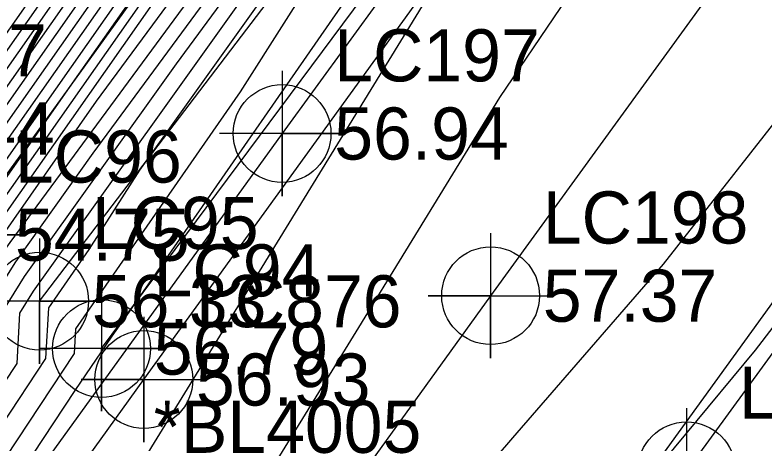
# Model space of a CAD drawing. Extents: x 2188792 to 2191981, y 386090 to 389710.
# Drawn here: x 2189994.74 to 2190030.64, y 387443.12 to 387463.64 of the extents above; entities that cross this region are included whole.
import ezdxf

# ---------------------------------------------------------------- set-up
doc = ezdxf.new("R2010")
doc.units = 0
for name, color, linetype in [('DTM Contours Major', 7, 'Continuous'), ('DTM Contours Minor', 7, 'Continuous'), ('Exist DTM Breakline', 7, 'Continuous'), ('Exist DTM Breakline Cogo Comment', 7, 'Continuous'), ('Exist DTM Breakline Cogo Elevation', 7, 'Continuous'), ('Exist DTM Breakline Cogo Number', 7, 'Continuous'), ('Exist DTM Breakline Cogo Point CELL', 7, 'Continuous'), ('Exist Roads EOP', 7, 'Continuous'), ('Exist Roads EOP Cogo Elevation', 7, 'Continuous'), ('Exist Roads EOP Cogo Number', 7, 'Continuous'), ('Exist Roads EOP Cogo Point CELL', 7, 'Continuous'), ('Exist Roads EOT', 7, 'Continuous'), ('Exist Roads EOT Cogo Elevation', 7, 'Continuous'), ('Exist Roads EOT Cogo Number', 7, 'Continuous'), ('Exist Roads EOT Cogo Point CELL', 7, 'Continuous')]:
    doc.layers.add(name, color=color, linetype=linetype)

msp = doc.modelspace()

# ---------------------------------------------------------------- linework, layer by layer
at = {"layer": 'DTM Contours Major'}
for points in [[(2189985.275, 387383.669), (2189994.24, 387397.334), (2190000.542, 387406.584), (2190005.068, 387412.932), (2190013.175, 387425.126), (2190018.833, 387434.036), (2190019.851, 387435.22), (2190023.561, 387439.509), (2190030.225, 387447.562), (2190040.144, 387460.464), (2190042.779, 387463.794), (2190047.272, 387469.736), (2190059.404, 387485.693), (2190062.073, 387489.527), (2190073.957, 387506.082), (2190075.657, 387508.517), (2190091.037, 387529.933), (2190091.267, 387530.33), (2190091.329, 387530.517), (2190091.393, 387530.607), (2190108.388, 387554.062)], [(2189984.352, 387440.029), (2189988.632, 387446.331), (2189991.161, 387450.388), (2189992.862, 387452.939), (2190007.704, 387474.081), (2190010.026, 387477.237), (2190010.866, 387478.407), (2190020.031, 387491.642), (2190026.918, 387501.402), (2190027.261, 387501.831), (2190027.928, 387502.771), (2190027.942, 387502.789), (2190045.269, 387526.683), (2190045.546, 387527.079), (2190062.971, 387551.105)], [(2189957.921, 387412.608), (2189960.495, 387415.615), (2189963.565, 387419.576), (2189966.033, 387422.473), (2189971.823, 387427.618), (2189973.953, 387429.864), (2189975.86, 387430.935), (2189976.679, 387433.44), (2189978.768, 387435.688), (2189981.855, 387440.257), (2189983.77, 387442.845), (2189986.732, 387447.206), (2189989.796, 387452.121), (2189990.78, 387454.257), (2190003.512, 387472.407), (2190008.404, 387478.538), (2190020.573, 387495.783), (2190026.132, 387502.74), (2190026.608, 387503.41), (2190026.821, 387503.676), (2190039.173, 387520.711), (2190044.314, 387528.031), (2190057.303, 387545.941)], [(2189957.493, 387397.732), (2189959.964, 387401.028), (2189969.853, 387414.121), (2189972.085, 387417.1), (2189976.117, 387420.341), (2189977.065, 387420.694), (2189985.076, 387432.063), (2189985.095, 387433.258), (2189987.112, 387436.647), (2189989.644, 387440.904), (2189993.471, 387446.692), (2189993.574, 387448.499), (2189995.205, 387451.102), (2190002.478, 387461.302), (2190012.599, 387475.058), (2190022.556, 387488.916), (2190029.949, 387499.592), (2190030.371, 387500.182), (2190030.688, 387500.641), (2190041.096, 387515.254), (2190048.167, 387524.986), (2190060.341, 387542.129)], [(2190065.584, 387541.202), (2190052.374, 387521.969), (2190036.892, 387499.429), (2190035.158, 387497.397), (2190034.428, 387496.276), (2190034.315, 387496.082), (2190033.287, 387494.306), (2190030.14, 387489.689), (2190021.316, 387476.946), (2190020.217, 387475.365), (2190016.872, 387468.628), (2190016.421, 387467.617), (2190003.679, 387446.83), (2190000.724, 387442.025), (2189990.894, 387427.571), (2189987.772, 387422.404), (2189976.242, 387405.344), (2189970.251, 387398.185), (2189960.836, 387388.027), (2189958.804, 387385.627)]]:
    msp.add_lwpolyline(points, dxfattribs=at)
at = {"layer": 'DTM Contours Minor'}
for points in [[(2189955.308, 387371.872), (2189966.747, 387385.386), (2189969.936, 387388.826), (2189985.972, 387407.987), (2189987.388, 387410.082), (2189997.235, 387426.377), (2190000.201, 387430.738), (2190011.219, 387448.654), (2190017.983, 387459.688), (2190025.097, 387470.227), (2190031.989, 387481.689), (2190038.237, 387491.023), (2190049.61, 387508.8), (2190053.061, 387513.633), (2190063.181, 387529.704), (2190065.491, 387532.944), (2190080.791, 387553.075)], [(2189955.863, 387403.686), (2189960.537, 387409.923), (2189962.716, 387412.808), (2189967.226, 387418.828), (2189975.374, 387425.378), (2189977.291, 387426.092), (2189980.462, 387430.593), (2189980.5, 387432.909), (2189983.924, 387438.665), (2189984.435, 387439.422), (2189984.468, 387439.466), (2189989.012, 387446.156), (2189990.295, 387448.214), (2189993.358, 387452.805), (2190003.177, 387466.793), (2190010.541, 387476.802), (2190013.204, 387480.508), (2190027.711, 387501.458), (2190027.772, 387501.543), (2190028.391, 387502.438), (2190029.827, 387504.455), (2190046.003, 387526.716), (2190047.848, 387529.313), (2190063.603, 387551)], [(2189956.27, 387402.198), (2189960.394, 387407.699), (2189964.5, 387413.136), (2189968.441, 387418.396), (2189975.56, 387424.119), (2189977.234, 387424.742), (2189981.616, 387430.96), (2189981.649, 387432.997), (2189985.085, 387438.773), (2189989.245, 387445.764), (2189989.392, 387445.981), (2189989.429, 387446.041), (2189993.853, 387452.672), (2189998.65, 387459.506), (2190011.055, 387476.366), (2190015.542, 387482.61), (2190028.271, 387500.992), (2190028.421, 387501.203), (2190028.965, 387501.988), (2190032.644, 387507.154), (2190046.544, 387526.283), (2190050.971, 387532.517), (2190064.1, 387550.59)], [(2189984.235, 387440.592), (2189988.252, 387446.506), (2189992.027, 387452.562), (2189992.367, 387453.072), (2189997.801, 387460.812), (2190009.043, 387476.841), (2190009.625, 387477.569), (2190025.649, 387500.279), (2190027.035, 387502.013), (2190027.664, 387502.899), (2190027.718, 387502.967), (2190044.05, 387525.489), (2190045.3, 387527.269), (2190061.837, 387550.072)], [(2189955.19, 387406.762), (2189959.632, 387412.503), (2189960.621, 387413.657), (2189965.053, 387419.376), (2189966.055, 387420.551), (2189974.184, 387427.774), (2189974.737, 387428.358), (2189977.262, 387429.776), (2189978.346, 387433.091), (2189979.225, 387434.037), (2189983.145, 387439.839), (2189984.119, 387441.155), (2189987.872, 387446.681), (2189991.754, 387452.908), (2189991.95, 387453.335), (2190007.66, 387475.732), (2190009.32, 387477.811), (2190024.38, 387499.155), (2190026.81, 387502.195), (2190027.4, 387503.027), (2190027.494, 387503.144), (2190042.83, 387524.295), (2190045.054, 387527.46), (2190060.704, 387549.039)], [(2190066.588, 387548.537), (2190049.25, 387524.121), (2190046.73, 387520.654), (2190031.837, 387499.742), (2190031.67, 387499.501), (2190031.068, 387498.659), (2190027.232, 387493.119), (2190013.629, 387474.186), (2190010.451, 387469.867), (2190000.703, 387456.196), (2189998.289, 387452.392), (2189996.348, 387449.596), (2189996.21, 387447.174), (2189989.807, 387437.489), (2189988.463, 387435.23), (2189987.393, 387433.432), (2189987.383, 387432.798), (2189976.952, 387417.995), (2189976.488, 387417.822), (2189974.514, 387416.236), (2189973.422, 387414.778), (2189959.678, 387396.581), (2189958.309, 387394.755)], [(2189955.108, 387407.428), (2189959.062, 387412.538), (2189960.579, 387414.31), (2189964.557, 387419.443), (2189966.047, 387421.192), (2189973.397, 387427.722), (2189974.476, 387428.86), (2189976.795, 387430.162), (2189977.791, 387433.208), (2189979.072, 387434.587), (2189982.715, 387439.979), (2189984.003, 387441.719), (2189987.492, 387446.856), (2189991.101, 387452.646), (2189991.56, 387453.643), (2190006.277, 387474.624), (2190009.014, 387478.054), (2190023.111, 387498.031), (2190026.584, 387502.376), (2190027.136, 387503.154), (2190027.269, 387503.321), (2190041.611, 387523.1), (2190044.807, 387527.65), (2190059.57, 387548.006)], [(2190067.418, 387547.671), (2190051.466, 387526.048), (2190049.791, 387523.688), (2190049.547, 387523.353), (2190032.412, 387499.293), (2190032.32, 387499.161), (2190031.628, 387498.193), (2190029.57, 387495.221), (2190015.34, 387475.415), (2190014.879, 387474.621), (2190014.239, 387473.68), (2190005.531, 387459.96), (2189997.647, 387448.599), (2189997.579, 387447.415), (2189989.888, 387435.781), (2189989.138, 387434.522), (2189988.542, 387433.519), (2189988.536, 387433.165), (2189976.896, 387416.646), (2189976.674, 387416.563), (2189975.729, 387415.804), (2189975.206, 387415.106), (2189959.534, 387394.357), (2189958.717, 387393.266)], [(2189958.491, 387412.573), (2189960.537, 387414.962), (2189964.061, 387419.509), (2189966.04, 387421.833), (2189972.61, 387427.67), (2189974.214, 387429.362), (2189976.327, 387430.549), (2189977.235, 387433.324), (2189978.92, 387435.137), (2189982.285, 387440.118), (2189983.887, 387442.282), (2189987.112, 387447.031), (2189990.448, 387452.383), (2189991.17, 387453.95), (2190004.894, 387473.516), (2190008.709, 387478.296), (2190021.842, 387496.907), (2190026.358, 387502.558), (2190026.872, 387503.282), (2190027.045, 387503.499), (2190040.392, 387521.906), (2190044.561, 387527.84), (2190058.437, 387546.974)], [(2190068.248, 387546.805), (2190057.272, 387531.926), (2190051.04, 387522.853), (2190043.736, 387512.22), (2190036.345, 387503.56), (2190032.986, 387498.844), (2190032.97, 387498.82), (2190032.188, 387497.726), (2190031.908, 387497.323), (2190029.977, 387494.635), (2190024.083, 387484.464), (2190015.878, 387472.42), (2190012.773, 387467.529), (2190000.192, 387449.398), (2189999.383, 387448.234), (2189997.616, 387445.64), (2189989.969, 387434.074)], [(2189957.901, 387396.243), (2189959.821, 387398.805), (2189971.637, 387414.449), (2189973.299, 387416.668), (2189976.302, 387419.082), (2189977.009, 387419.345), (2189986.229, 387432.43), (2189986.244, 387433.345), (2189987.787, 387435.939), (2189989.725, 387439.197), (2189994.84, 387446.933), (2189994.978, 387449.349), (2189995.635, 387450.396), (2190006.465, 387465.585), (2190013.114, 387474.622), (2190024.894, 387491.018), (2190030.509, 387499.126), (2190031.021, 387499.841), (2190031.263, 387500.191), (2190043.913, 387517.954), (2190048.709, 387524.553), (2190063.465, 387545.333)], [(2189957.35, 387412.644), (2189960.453, 387416.268), (2189963.069, 387419.643), (2189966.026, 387423.114), (2189971.037, 387427.566), (2189973.691, 387430.366), (2189975.393, 387431.321), (2189976.124, 387433.557), (2189978.615, 387436.238), (2189981.425, 387440.397), (2189983.654, 387443.408), (2189986.352, 387447.381), (2189989.143, 387451.858), (2189990.39, 387454.565), (2190002.129, 387471.299), (2190008.099, 387478.781), (2190019.304, 387494.66), (2190025.906, 387502.921), (2190026.344, 387503.538), (2190026.596, 387503.854), (2190037.954, 387519.517), (2190044.068, 387528.221), (2190056.17, 387544.908)], [(2189956.78, 387412.679), (2189960.412, 387416.92), (2189962.573, 387419.71), (2189966.019, 387423.755), (2189970.25, 387427.514), (2189973.429, 387430.868), (2189974.925, 387431.708), (2189975.568, 387433.673), (2189978.463, 387436.788), (2189980.995, 387440.536), (2189983.538, 387443.971), (2189985.972, 387447.556), (2189988.49, 387451.595), (2189990, 387454.872), (2190000.746, 387470.191), (2190007.794, 387479.023), (2190018.035, 387493.536), (2190025.681, 387503.103), (2190026.08, 387503.665), (2190026.372, 387504.031), (2190036.735, 387518.323), (2190043.821, 387528.411), (2190055.036, 387543.875)], [(2189956.209, 387412.714), (2189960.37, 387417.573), (2189962.077, 387419.776), (2189966.012, 387424.396), (2189969.463, 387427.462), (2189973.168, 387431.37), (2189974.458, 387432.094), (2189975.012, 387433.789), (2189978.31, 387437.338), (2189980.565, 387440.675), (2189983.421, 387444.534), (2189985.592, 387447.731), (2189987.838, 387451.333), (2189989.61, 387455.179), (2189999.363, 387469.082), (2190007.489, 387479.265), (2190016.766, 387492.412), (2190025.455, 387503.285), (2190025.816, 387503.793), (2190026.148, 387504.208), (2190035.516, 387517.128), (2190043.575, 387528.601), (2190053.903, 387542.842)], [(2189955.639, 387412.749), (2189960.328, 387418.226), (2189961.581, 387419.843), (2189966.005, 387425.036), (2189968.676, 387427.41), (2189972.906, 387431.872), (2189973.991, 387432.481), (2189974.457, 387433.906), (2189978.158, 387437.888), (2189980.135, 387440.815), (2189983.305, 387445.098), (2189985.212, 387447.906), (2189987.185, 387451.07), (2189989.22, 387455.486), (2189997.98, 387467.974), (2190007.184, 387479.507), (2190015.497, 387491.288), (2190025.229, 387503.466), (2190025.552, 387503.921), (2190025.923, 387504.386), (2190034.297, 387515.934), (2190043.329, 387528.792), (2190052.769, 387541.809)], [(2189957.086, 387399.221), (2189960.107, 387403.252), (2189968.069, 387413.793), (2189970.87, 387417.532), (2189975.931, 387421.6), (2189977.121, 387422.044), (2189983.922, 387431.695), (2189983.946, 387433.171), (2189986.436, 387437.356), (2189989.563, 387442.612), (2189992.101, 387446.451), (2189992.17, 387447.65), (2189994.776, 387451.808), (2189998.492, 387457.02), (2190012.085, 387475.494), (2190020.218, 387486.814), (2190029.39, 387500.059), (2190029.721, 387500.522), (2190030.114, 387501.09), (2190038.279, 387512.554), (2190047.626, 387525.418), (2190057.218, 387538.925)], [(2190090.433, 387538.558), (2190081.858, 387525.513), (2190076.832, 387518.603), (2190064.309, 387500.724), (2190060.643, 387495.686), (2190050.609, 387481.34), (2190045.922, 387475.444), (2190032.722, 387460.512), (2190025.807, 387451.7), (2190018.593, 387443.361), (2190005.665, 387428.328), (2190000.783, 387420.64), (2189989.434, 387408.614), (2189987.654, 387405.624), (2189978.015, 387387.397), (2189970.823, 387375.147), (2189965.311, 387365.046), (2189957.256, 387351.588)], [(2189956.678, 387400.709), (2189960.251, 387405.476), (2189966.285, 387413.464), (2189969.655, 387417.964), (2189975.746, 387422.859), (2189977.178, 387423.393), (2189982.769, 387431.328), (2189982.798, 387433.084), (2189985.761, 387438.064), (2189989.482, 387444.319), (2189990.732, 387446.21), (2189990.766, 387446.8), (2189994.346, 387452.513), (2189994.505, 387452.737), (2190011.57, 387475.93), (2190017.88, 387484.712), (2190028.83, 387500.525), (2190029.071, 387500.862), (2190029.54, 387501.539), (2190035.462, 387509.854), (2190047.085, 387525.851), (2190054.095, 387535.721)]]:
    msp.add_lwpolyline(points, dxfattribs=at)
at = {"layer": 'Exist DTM Breakline'}
for points in [[(2189992.243, 387453.105), (2190028.023, 387502.725), (2190063.31, 387551.461), (2190096.85, 387598.566), (2190127.537, 387642.384), (2190160.72, 387688.44), (2190186.991, 387724.396)], [(2189995.924, 387449.921), (2190033.109, 387498.748), (2190066.603, 387548.559), (2190100.696, 387595.155), (2190131.134, 387639.583), (2190163.791, 387685.951), (2190192.781, 387722.608)], [(2189998.889, 387447.645), (2190035.636, 387497.082), (2190069.466, 387545.534), (2190104.367, 387592.678), (2190135.108, 387636.538), (2190168.392, 387682.449), (2190194.386, 387718.656)]]:
    msp.add_lwpolyline(points, dxfattribs=at)
at = {"layer": 'Exist DTM Breakline Cogo Point CELL'}
for points in [[(2189992.243, 387456.105), (2189992.243, 387450.105), (2189992.243, 387453.105), (2189995.243, 387453.105), (2189989.243, 387453.105)], [(2189995.924, 387452.921), (2189995.924, 387446.921), (2189995.924, 387449.921), (2189998.924, 387449.921), (2189992.924, 387449.921)], [(2189998.889, 387450.645), (2189998.889, 387444.645), (2189998.889, 387447.645), (2190001.889, 387447.645), (2189995.889, 387447.645)]]:
    msp.add_lwpolyline(points, dxfattribs=at)
for centre in [(2189995.924, 387449.921), (2189998.889, 387447.645)]:
    msp.add_circle(centre, 2.344, dxfattribs=at)
at = {"layer": 'Exist Roads EOP'}
for points in [[(2190313.986, 387884.141), (2190285.547, 387843.636), (2190254.588, 387800.045), (2190225.155, 387759.32), (2190194.829, 387717.425), (2190164.291, 387675.101), (2190137.229, 387637.301), (2190105.098, 387592.774), (2190071.411, 387546.221), (2190039.296, 387501.568), (2190007.542, 387457.958), (2189976.844, 387415.407), (2189936.359, 387359.145), (2189907.138, 387318.716), (2189868.636, 387265.243), (2189836.428, 387220.463), (2189805.695, 387177.815), (2189775.592, 387135.957), (2189745.498, 387094.055), (2189715.496, 387052.249), (2189683.869, 387008.07), (2189653.218, 386965.867), (2189623.729, 386924.667)], [(2190335.128, 387868.989), (2190306.373, 387829.271), (2190274.581, 387784.921), (2190245.133, 387744.071), (2190214.553, 387701.741), (2190184.89, 387660.475), (2190157.493, 387622.204), (2190126.048, 387578.501), (2190091.216, 387530.568), (2190059.634, 387486.726), (2190026.932, 387441.783), (2189997.689, 387401.032), (2189957.023, 387344.154), (2189927.908, 387303.922), (2189889.008, 387250.224), (2189856.606, 387205.5), (2189825.68, 387162.612), (2189795.668, 387120.822), (2189765.955, 387079.619), (2189734.998, 387036.704), (2189703.849, 386993.356), (2189673.984, 386951.979), (2189643.253, 386909.427)]]:
    msp.add_lwpolyline(points, dxfattribs=at)
at = {"layer": 'Exist Roads EOP Cogo Point CELL'}
for points in [[(2190007.542, 387460.958), (2190007.542, 387454.958), (2190007.542, 387457.958), (2190010.542, 387457.958), (2190004.542, 387457.958)], [(2190026.932, 387444.783), (2190026.932, 387438.783), (2190026.932, 387441.783), (2190029.932, 387441.783), (2190023.932, 387441.783)]]:
    msp.add_lwpolyline(points, dxfattribs=at)
for centre in [(2190007.542, 387457.958), (2190026.932, 387441.783)]:
    msp.add_circle(centre, 2.344, dxfattribs=at)
at = {"layer": 'Exist Roads EOT'}
for points in [[(2189910.407, 387320.236), (2189942.075, 387364.22), (2189970.438, 387403.768), (2190000.916, 387446.161), (2190032.053, 387489.248), (2190063.107, 387532.142), (2190093.978, 387574.79), (2190125.104, 387617.946), (2190155.102, 387659.638), (2190185.949, 387702.484), (2190216.886, 387745.11), (2190247.602, 387787.3), (2190276.876, 387828.015), (2190303.928, 387865.67), (2190323.039, 387892.195)], [(2190333.162, 387868.755), (2190301.785, 387825.12), (2190269.645, 387780.315), (2190237.827, 387736.49), (2190205.816, 387692.275), (2190173.845, 387647.822), (2190143.211, 387605.324), (2190112.772, 387563.076), (2190082.117, 387520.492), (2190050.947, 387477.405), (2190019.959, 387434.524), (2189989.253, 387391.986)], [(2190174.375, 387667.889), (2190147.471, 387630.495), (2190115.247, 387585.778), (2190081.202, 387538.232), (2190049.502, 387494.256), (2190017.538, 387450.182), (2189987.334, 387408.357), (2189946.666, 387352.019), (2189917.402, 387311.129), (2189878.955, 387257.772), (2189846.565, 387212.819), (2189815.837, 387170.306), (2189785.374, 387128.351), (2189755.717, 387086.921), (2189724.953, 387044.041), (2189693.727, 387000.805), (2189663.933, 386959.217), (2189633.425, 386917.196)]]:
    msp.add_lwpolyline(points, dxfattribs=at)
at = {"layer": 'Exist Roads EOT Cogo Point CELL'}
for points in [[(2190017.538, 387453.182), (2190017.538, 387447.182), (2190017.538, 387450.182), (2190014.538, 387450.182), (2190020.538, 387450.182)], [(2190000.916, 387449.161), (2190000.916, 387443.161), (2190000.916, 387446.161), (2189997.916, 387446.161), (2190003.916, 387446.161)]]:
    msp.add_lwpolyline(points, dxfattribs=at)
for centre in [(2190017.538, 387450.182), (2190000.916, 387446.161)]:
    msp.add_circle(centre, 2.344, dxfattribs=at)

# ---------------------------------------------------------------- texts
at = {"layer": 'Exist DTM Breakline Cogo Comment'}
msp.add_text('*BL4005', height=2.5, dxfattribs=at).set_placement((2190001.389, 387442.645))
at = {"layer": 'Exist DTM Breakline Cogo Elevation'}
for s, p in [('51.44', (2189988.28, 387456.947)), ('54.75', (2189994.743, 387451.855)), ('56.33', (2189998.424, 387448.671)), ('56.79', (2190001.389, 387446.395))]:
    msp.add_text(s, height=2.5, dxfattribs=at).set_placement(p)
at = {"layer": 'Exist DTM Breakline Cogo Number'}
for s, p in [('LC97', (2189988.28, 387460.697)), ('LC96', (2189994.743, 387455.605)), ('LC95', (2189998.424, 387452.421)), ('LC94', (2190001.389, 387450.145))]:
    msp.add_text(s, height=2.5, dxfattribs=at).set_placement(p)
at = {"layer": 'Exist Roads EOP Cogo Elevation'}
msp.add_text('56.94', height=2.5, dxfattribs=at).set_placement((2190010.042, 387456.708))
at = {"layer": 'Exist Roads EOP Cogo Number'}
for s, p in [('LC197', (2190010.042, 387460.458)), ('LC199', (2190029.432, 387444.283))]:
    msp.add_text(s, height=2.5, dxfattribs=at).set_placement(p)
at = {"layer": 'Exist Roads EOT Cogo Elevation'}
for s, p in [('57.37', (2190020.038, 387448.932)), ('56.93', (2190003.416, 387444.911))]:
    msp.add_text(s, height=2.5, dxfattribs=at).set_placement(p)
at = {"layer": 'Exist Roads EOT Cogo Number'}
for s, p in [('LC198', (2190020.038, 387452.682)), ('LC876', (2190003.416, 387448.661))]:
    msp.add_text(s, height=2.5, dxfattribs=at).set_placement(p)

doc.saveas('drawing.dxf')
